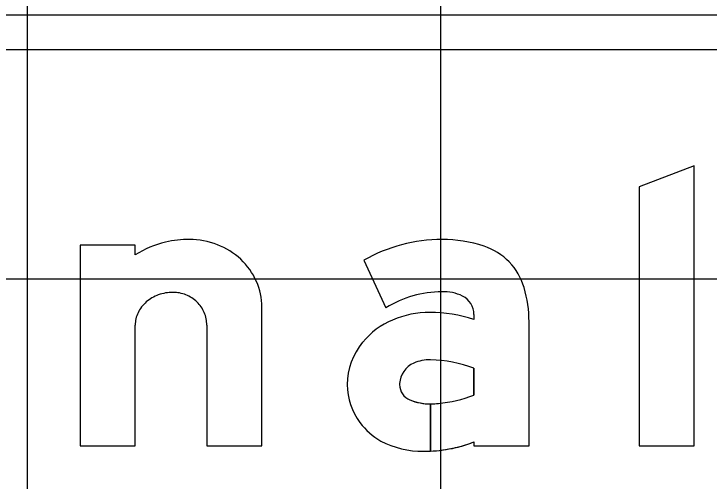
# Model space of a CAD drawing. Extents: x 2193008 to 2198143, y 1236112 to 1237864.
# Drawn here: x 2196694.64 to 2196698.006, y 1237178.065 to 1237180.33 of the extents above; entities that cross this region are included whole.
import ezdxf

# ---------------------------------------------------------------- set-up
doc = ezdxf.new("R2010")
doc.units = 0
for name, color, linetype in [('GSBWFILL', 7, 'Continuous'), ('GSCOLORFILL', 7, 'Continuous'), ('GSOUTLINE', 7, 'Continuous'), ('M-ROADS', 7, 'Continuous')]:
    doc.layers.add(name, color=color, linetype=linetype)

msp = doc.modelspace()

# ---------------------------------------------------------------- linework, layer by layer
at = {"layer": 'GSBWFILL'}
msp.add_line((2196695.5744, 1237178.8209), (2196695.5744, 1237178.2361), dxfattribs=at)
msp.add_lwpolyline([(2196697.9344, 1237178.2361), (2196697.9344, 1237179.5928), (2196697.6678, 1237179.4916), (2196697.6678, 1237178.2361)], close=True, dxfattribs=at)
for points in [[(2196695.2278, 1237179.1613), (2196695.2278, 1237179.2094), (2196694.9611, 1237179.2094), (2196694.9611, 1237178.2361), (2196695.2278, 1237178.2361), (2196695.2278, 1237178.8209)], [(2196696.3346, 1237179.1359), (2196696.4417, 1237178.9049)], [(2196695.5744, 1237178.2361), (2196695.8411, 1237178.2361), (2196695.8411, 1237178.9087)], [(2196696.8678, 1237178.8724), (2196696.8678, 1237178.8478)], [(2196696.8678, 1237178.2548), (2196696.8678, 1237178.2361), (2196697.1344, 1237178.2361), (2196697.1344, 1237178.8377)], [(2196696.8678, 1237178.6118), (2196696.8678, 1237178.4822)], [(2196696.6578, 1237178.2103), (2196696.6578, 1237178.4391)], [(2196696.6578, 1237178.4391), (2196696.6578, 1237178.2103)]]:
    msp.add_lwpolyline(points, dxfattribs=at)
for centre, major_axis, ratio, start_param, end_param in [((2196695.4902, 1237178.7027), (0, 0.5334), 0.999996, 0, 0.219986), ((2196695.4902, 1237178.8607), (0, 0.3754), 0.999996, 5.914285, 6.283185), ((2196696.7129, 1237178.4718), (0, 0.7643), 0.999997, 0, 0.517719), ((2196696.7129, 1237178.5834), (0, 0.6527), 0.999997, 5.96613, 6.283185), ((2196695.4857, 1237178.7563), (0, 0.4802), 0.999996, 0.235088, 0.567132), ((2196695.4993, 1237178.8841), (0, 0.3503), 0.999996, 5.532258, 5.914285), ((2196696.8228, 1237178.9185), (0, 0.3), 0.999997, 4.997165, 5.96613), ((2196695.5132, 1237178.899), (0, 0.3299), 0.999996, 5.130076, 5.532258), ((2196695.5349, 1237178.9087), (0, 0.3062), 0.999996, 4.712389, 5.130076), ((2196696.5468, 1237178.8377), (0, 0.5876), 0.999997, 4.712389, 4.997165), ((2196695.4017, 1237178.7949), (0, 0.1835), 0.999996, 0.345704, 0.715718), ((2196695.4107, 1237178.77), (0, 0.2099), 0.999996, 0, 0.345704), ((2196695.4107, 1237178.8115), (0, 0.1684), 0.999996, 5.900624, 6.283185), ((2196695.4125, 1237178.8161), (0, 0.1635), 0.999996, 5.51227, 5.900624), ((2196696.7129, 1237178.4718), (0, 0.5109), 0.999997, 0, 0.559495), ((2196696.7224, 1237178.781), (0, 0.202), 0.999997, 5.822746, 6.330435), ((2196695.388, 1237178.8107), (0, 0.1625), 0.999996, 0.715718, 1.126231), ((2196695.4154, 1237178.819), (0, 0.1594), 0.999996, 5.115435, 5.51227), ((2196696.7678, 1237178.8724), (0, 0.1), 0.999997, 4.712389, 5.822746), ((2196695.3666, 1237178.8209), (0, 0.1389), 0.999996, 1.126231, 1.570796), ((2196695.4198, 1237178.8209), (0, 0.1546), 0.999996, 4.712389, 5.115435), ((2196696.6539, 1237178.4255), (0, 0.4572), 0.999997, 0, 0.404512), ((2196696.6539, 1237178.2095), (0, 0.6732), 0.999997, 5.959871, 6.283185), ((2196696.6226, 1237178.4935), (0, 0.3823), 0.999997, 0.399285, 0.87593), ((2196696.5755, 1237178.5327), (0, 0.3211), 0.999997, 0.87593, 1.570796), ((2196696.6211, 1237178.533), (0, 0.1133), 0.999997, 0.408547, 1.530785), ((2196696.6527, 1237178.4601), (0, 0.1928), 0.999997, 6.259455, 6.691732), ((2196696.6387, 1237177.9975), (0, 0.6556), 0.999997, 5.926185, 6.254823), ((2196696.5614, 1237178.5327), (0, 0.3069), 0.999997, 1.570796, 2.21394), ((2196696.6285, 1237178.5327), (0, 0.1207), 0.999997, 1.530785, 1.570796), ((2196696.5878, 1237178.5327), (0, 0.08), 0.999997, 1.570796, 2.757027), ((2196696.6422, 1237179.0558), (0, 0.6163), 0.999997, 3.228562, 3.516221), ((2196696.6578, 1237178.7057), (0, 0.2667), 0.999997, 2.757027, 3.141593), ((2196696.6578, 1237178.7057), (0, 0.2667), 0.999997, 3.141843, 3.28451), ((2196696.5886, 1237178.5531), (0, 0.341), 0.999997, 2.21394, 2.611125), ((2196696.6235, 1237178.6682), (0, 0.4588), 0.999997, 2.672443, 3.141593), ((2196696.6235, 1237178.89), (0, 0.6806), 0.999997, 3.192057, 3.508644), ((2196696.6235, 1237178.89), (0, 0.6806), 0.999997, 3.141593, 3.191959)]:
    msp.add_ellipse(centre, major_axis=major_axis, ratio=ratio, start_param=start_param, end_param=end_param, dxfattribs=at)
at = {"layer": 'GSCOLORFILL'}
for p, q in [((2196706.6981, 1237180.3236), (2196686.6981, 1237180.3236)), ((2196706.6981, 1237180.3236), (2196686.6981, 1237180.3236)), ((2196686.6981, 1237180.1569), (2196706.6981, 1237180.1569)), ((2196695.5744, 1237178.8209), (2196695.5744, 1237178.2361))]:
    msp.add_line(p, q, dxfattribs=at)
msp.add_lwpolyline([(2196697.9344, 1237178.2361), (2196697.9344, 1237179.5928), (2196697.6678, 1237179.4916), (2196697.6678, 1237178.2361)], close=True, dxfattribs=at)
for points in [[(2196695.2278, 1237179.1613), (2196695.2278, 1237179.2094), (2196694.9611, 1237179.2094), (2196694.9611, 1237178.2361), (2196695.2278, 1237178.2361), (2196695.2278, 1237178.8209)], [(2196696.3346, 1237179.1359), (2196696.4417, 1237178.9049)], [(2196695.5744, 1237178.2361), (2196695.8411, 1237178.2361), (2196695.8411, 1237178.9087)], [(2196696.8678, 1237178.8724), (2196696.8678, 1237178.8478)], [(2196696.8678, 1237178.2548), (2196696.8678, 1237178.2361), (2196697.1344, 1237178.2361), (2196697.1344, 1237178.8377)], [(2196696.8678, 1237178.6118), (2196696.8678, 1237178.4822)], [(2196696.6578, 1237178.2103), (2196696.6578, 1237178.4391)], [(2196696.6578, 1237178.4391), (2196696.6578, 1237178.2103)]]:
    msp.add_lwpolyline(points, dxfattribs=at)
for centre, major_axis, ratio, start_param, end_param in [((2196695.4902, 1237178.7027), (0, 0.5334), 0.999996, 0, 0.219986), ((2196695.4902, 1237178.8607), (0, 0.3754), 0.999996, 5.914285, 6.283185), ((2196696.7129, 1237178.4718), (0, 0.7643), 0.999997, 0, 0.517719), ((2196696.7129, 1237178.5834), (0, 0.6527), 0.999997, 5.96613, 6.283185), ((2196695.4857, 1237178.7563), (0, 0.4802), 0.999996, 0.235088, 0.567132), ((2196695.4993, 1237178.8841), (0, 0.3503), 0.999996, 5.532258, 5.914285), ((2196696.8228, 1237178.9185), (0, 0.3), 0.999997, 4.997165, 5.96613), ((2196695.5132, 1237178.899), (0, 0.3299), 0.999996, 5.130076, 5.532258), ((2196695.5349, 1237178.9087), (0, 0.3062), 0.999996, 4.712389, 5.130076), ((2196696.5468, 1237178.8377), (0, 0.5876), 0.999997, 4.712389, 4.997165), ((2196695.4017, 1237178.7949), (0, 0.1835), 0.999996, 0.345704, 0.715718), ((2196695.4107, 1237178.77), (0, 0.2099), 0.999996, 0, 0.345704), ((2196695.4107, 1237178.8115), (0, 0.1684), 0.999996, 5.900624, 6.283185), ((2196695.4125, 1237178.8161), (0, 0.1635), 0.999996, 5.51227, 5.900624), ((2196696.7129, 1237178.4718), (0, 0.5109), 0.999997, 0, 0.559495), ((2196696.7224, 1237178.781), (0, 0.202), 0.999997, 5.822746, 6.330435), ((2196695.388, 1237178.8107), (0, 0.1625), 0.999996, 0.715718, 1.126231), ((2196695.4154, 1237178.819), (0, 0.1594), 0.999996, 5.115435, 5.51227), ((2196696.7678, 1237178.8724), (0, 0.1), 0.999997, 4.712389, 5.822746), ((2196695.3666, 1237178.8209), (0, 0.1389), 0.999996, 1.126231, 1.570796), ((2196695.4198, 1237178.8209), (0, 0.1546), 0.999996, 4.712389, 5.115435), ((2196696.6539, 1237178.4255), (0, 0.4572), 0.999997, 0, 0.404512), ((2196696.6539, 1237178.2095), (0, 0.6732), 0.999997, 5.959871, 6.283185), ((2196696.6226, 1237178.4935), (0, 0.3823), 0.999997, 0.399285, 0.87593), ((2196696.5755, 1237178.5327), (0, 0.3211), 0.999997, 0.87593, 1.570796), ((2196696.6211, 1237178.533), (0, 0.1133), 0.999997, 0.408547, 1.530785), ((2196696.6527, 1237178.4601), (0, 0.1928), 0.999997, 6.259455, 6.691732), ((2196696.6387, 1237177.9975), (0, 0.6556), 0.999997, 5.926185, 6.254823), ((2196696.5614, 1237178.5327), (0, 0.3069), 0.999997, 1.570796, 2.21394), ((2196696.6285, 1237178.5327), (0, 0.1207), 0.999997, 1.530785, 1.570796), ((2196696.5878, 1237178.5327), (0, 0.08), 0.999997, 1.570796, 2.757027), ((2196696.6422, 1237179.0558), (0, 0.6163), 0.999997, 3.228562, 3.516221), ((2196696.6578, 1237178.7057), (0, 0.2667), 0.999997, 2.757027, 3.141593), ((2196696.6578, 1237178.7057), (0, 0.2667), 0.999997, 3.141843, 3.28451), ((2196696.5886, 1237178.5531), (0, 0.341), 0.999997, 2.21394, 2.611125), ((2196696.6235, 1237178.6682), (0, 0.4588), 0.999997, 2.672443, 3.141593), ((2196696.6235, 1237178.89), (0, 0.6806), 0.999997, 3.192057, 3.508644), ((2196696.6235, 1237178.89), (0, 0.6806), 0.999997, 3.141593, 3.191959)]:
    msp.add_ellipse(centre, major_axis=major_axis, ratio=ratio, start_param=start_param, end_param=end_param, dxfattribs=at)
at = {"layer": 'GSOUTLINE'}
msp.add_line((2196695.5744, 1237178.8209), (2196695.5744, 1237178.2361), dxfattribs=at)
msp.add_lwpolyline([(2196697.9344, 1237178.2361), (2196697.9344, 1237179.5928), (2196697.6678, 1237179.4916), (2196697.6678, 1237178.2361)], close=True, dxfattribs=at)
for points in [[(2196695.2278, 1237179.1613), (2196695.2278, 1237179.2094), (2196694.9611, 1237179.2094), (2196694.9611, 1237178.2361), (2196695.2278, 1237178.2361), (2196695.2278, 1237178.8209)], [(2196696.3346, 1237179.1359), (2196696.4417, 1237178.9049)], [(2196695.5744, 1237178.2361), (2196695.8411, 1237178.2361), (2196695.8411, 1237178.9087)], [(2196696.8678, 1237178.8724), (2196696.8678, 1237178.8478)], [(2196696.8678, 1237178.2548), (2196696.8678, 1237178.2361), (2196697.1344, 1237178.2361), (2196697.1344, 1237178.8377)], [(2196696.8678, 1237178.4822), (2196696.8678, 1237178.6118)]]:
    msp.add_lwpolyline(points, dxfattribs=at)
for centre, major_axis, ratio, start_param, end_param in [((2196695.4902, 1237178.7027), (0, 0.5334), 0.999996, 0, 0.219986), ((2196695.4902, 1237178.8607), (0, 0.3754), 0.999996, 5.914285, 6.283185), ((2196696.7129, 1237178.4718), (0, 0.7643), 0.999997, 6.283185, 6.800904), ((2196696.7129, 1237178.5834), (0, 0.6527), 0.999997, 5.96613, 6.283185), ((2196695.4857, 1237178.7563), (0, 0.4802), 0.999996, 0.235088, 0.567132), ((2196695.4993, 1237178.8841), (0, 0.3503), 0.999996, 5.532258, 5.914285), ((2196696.8228, 1237178.9185), (0, 0.3), 0.999997, 4.997165, 5.96613), ((2196695.5132, 1237178.899), (0, 0.3299), 0.999996, 5.130076, 5.532258), ((2196695.5349, 1237178.9087), (0, 0.3062), 0.999996, 4.712389, 5.130076), ((2196696.5468, 1237178.8377), (0, 0.5876), 0.999997, 4.712389, 4.997165), ((2196695.4017, 1237178.7949), (0, 0.1835), 0.999996, 0.345704, 0.715718), ((2196695.4107, 1237178.77), (0, 0.2099), 0.999996, 0, 0.345704), ((2196695.4107, 1237178.8115), (0, 0.1684), 0.999996, 5.900624, 6.283185), ((2196695.4125, 1237178.8161), (0, 0.1635), 0.999996, 5.51227, 5.900624), ((2196696.7129, 1237178.4718), (0, 0.5109), 0.999997, 0, 0.559495), ((2196696.7224, 1237178.781), (0, 0.202), 0.999997, 5.822746, 6.330435), ((2196695.388, 1237178.8107), (0, 0.1625), 0.999996, 0.715718, 1.126231), ((2196695.4154, 1237178.819), (0, 0.1594), 0.999996, 5.115435, 5.51227), ((2196696.7678, 1237178.8724), (0, 0.1), 0.999997, 4.712389, 5.822746), ((2196695.3666, 1237178.8209), (0, 0.1389), 0.999996, 1.126231, 1.570796), ((2196695.4198, 1237178.8209), (0, 0.1546), 0.999996, 4.712389, 5.115435), ((2196696.6539, 1237178.4255), (0, 0.4572), 0.999997, 0, 0.404512), ((2196696.6539, 1237178.2095), (0, 0.6732), 0.999997, 5.959871, 6.283185), ((2196696.6226, 1237178.4935), (0, 0.3823), 0.999997, 0.399285, 0.87593), ((2196696.5755, 1237178.5327), (0, 0.3211), 0.999997, 0.87593, 1.570796), ((2196696.6211, 1237178.533), (0, 0.1133), 0.999997, 0.408547, 1.530785), ((2196696.6527, 1237178.4601), (0, 0.1928), 0.999997, 6.25958, 6.691732), ((2196696.657, 1237178.6428), (0, 0.01), 0.999997, 6.254787, 6.25958), ((2196696.6387, 1237177.9975), (0, 0.6556), 0.999997, 5.926185, 6.254787), ((2196696.5614, 1237178.5327), (0, 0.3069), 0.999997, 1.570796, 2.21394), ((2196696.6285, 1237178.5327), (0, 0.1207), 0.999997, 1.530785, 1.570796), ((2196696.5878, 1237178.5327), (0, 0.08), 0.999997, 1.570796, 2.757027), ((2196696.6422, 1237179.0558), (0, 0.6163), 0.999997, 3.228562, 3.516221), ((2196696.6578, 1237178.7057), (0, 0.2667), 0.999997, 2.757027, 3.28451), ((2196696.5886, 1237178.5531), (0, 0.341), 0.999997, 2.21394, 2.611125), ((2196696.6235, 1237178.6682), (0, 0.4588), 0.999997, 2.672443, 3.141593), ((2196696.6235, 1237178.89), (0, 0.6806), 0.999997, 3.141593, 3.508644)]:
    msp.add_ellipse(centre, major_axis=major_axis, ratio=ratio, start_param=start_param, end_param=end_param, dxfattribs=at)
at = {"layer": 'M-ROADS'}
for p, q in [((2196694.7065, 1237153.0462), (2196694.7065, 1237223.0462)), ((2196696.7065, 1237153.0462), (2196696.7065, 1237223.0462)), ((2196614.7065, 1237179.0462), (2196874.7065, 1237179.0462))]:
    msp.add_line(p, q, dxfattribs=at)

doc.saveas('drawing.dxf')
